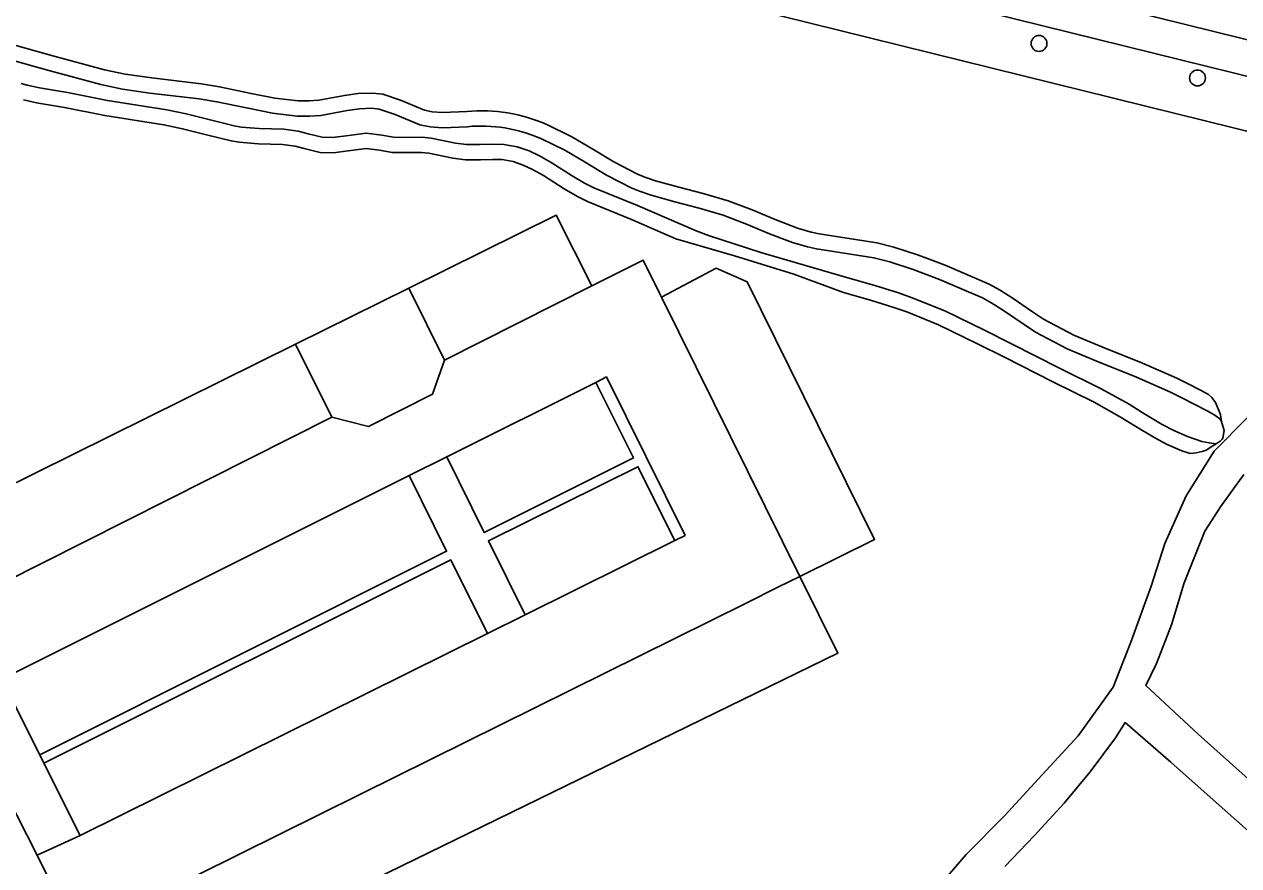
# Model space of a CAD drawing. Extents: x 162074 to 163034, y 381824 to 382557.
# Drawn here: x 162776.8 to 162851.4, y 382454.2 to 382505.9 of the extents above; entities that cross this region are included whole.
import ezdxf

# ---------------------------------------------------------------- set-up
doc = ezdxf.new("R2010")
doc.units = 0
for name, color, linetype in [('IMGEO_Boom', 7, 'Continuous'), ('IMGEO_Fietspad_gesloten', 7, 'Continuous'), ('IMGEO_Groenvoorziening', 7, 'Continuous'), ('IMGEO_Loofbos', 7, 'Continuous'), ('IMGEO_Parkeervlak_open', 7, 'Continuous'), ('IMGEO_Rijbaan_lokaal_open', 7, 'Continuous'), ('IMGEO_Voetpad_gesloten', 7, 'Continuous'), ('IMGEO_Voetpad_halfverhard', 7, 'Continuous'), ('IMGEO_Voetpad_open', 7, 'Continuous'), ('IMGEO_Waterloop', 7, 'Continuous')]:
    doc.layers.add(name, color=color, linetype=linetype)

msp = doc.modelspace()

# ---------------------------------------------------------------- linework, layer by layer
at = {"layer": 'IMGEO_Boom'}
for centre in [(162839.115, 382504.753), (162848.854, 382502.631)]:
    msp.add_circle(centre, 0.489, dxfattribs=at)
at = {"layer": 'IMGEO_Fietspad_gesloten'}
for points in [[(162966.904, 382476.419), (162871.996, 382500), (162862.039, 382502.474), (162788.84, 382520.573), (162745.813, 382531.212)], [(162746.612, 382528.775), (162788.343, 382518.459), (162861.413, 382500.397), (162863.008, 382500), (162966.208, 382474.319)]]:
    msp.add_lwpolyline(points, dxfattribs=at)
at = {"layer": 'IMGEO_Groenvoorziening'}
msp.add_lwpolyline([(162777.961, 382460.538), (162777.705, 382461.052)], dxfattribs=at)
at = {"layer": 'IMGEO_Loofbos'}
for points in [[(162803.952, 382500.573), (162802.466, 382500.51), (162801.828, 382500.554), (162801.34, 382500.655), (162799.874, 382501.262), (162798.782, 382501.629), (162798.147, 382501.707), (162797.271, 382501.677), (162796.442, 382501.55), (162794.866, 382501.265), (162794.259, 382501.218), (162793.587, 382501.225), (162792.162, 382501.391), (162790.698, 382501.684), (162788.762, 382502.092), (162787.621, 382502.273), (162784.584, 382502.632), (162782.946, 382502.871), (162781.684, 382503.132), (162778.515, 382503.991), (162775.81, 382504.755)], [(162776.717, 382501.286), (162777.503, 382501.113), (162779.231, 382500.81), (162781.705, 382500.318), (162785.341, 382499.753), (162786.484, 382499.512), (162787.947, 382499.145), (162789.468, 382498.773), (162789.969, 382498.687), (162791.14, 382498.59), (162792.628, 382498.552), (162793.393, 382498.447), (162793.962, 382498.289), (162794.94, 382498.054), (162795.743, 382498.035), (162796.658, 382498.16), (162797.77, 382498.307), (162798.576, 382498.194), (162799.365, 382498.061), (162800.237, 382498.047), (162801.156, 382498.059), (162801.611, 382498.009), (162803.1, 382497.702), (162803.868, 382497.599), (162804.796, 382497.599), (162805.55, 382497.633), (162806.13, 382497.619), (162806.804, 382497.493), (162807.417, 382497.279), (162807.985, 382497.011), (162808.653, 382496.63), (162809.937, 382495.816), (162810.745, 382495.344), (162811.368, 382495.034), (162814.074, 382493.942), (162816.803, 382492.753), (162820.397, 382491.705), (162824.053, 382490.571), (162827.097, 382489.444), (162828.755, 382488.975), (162830.188, 382488.536), (162830.996, 382488.257), (162832.94, 382487.46), (162835.344, 382486.306), (162836.996, 382485.47), (162839.959, 382483.971), (162842.495, 382482.705), (162844.171, 382481.777), (162844.958, 382481.284), (162846.226, 382480.516), (162846.992, 382480.12), (162847.9, 382479.723), (162848.394, 382479.555), (162848.777, 382479.603), (162849.147, 382479.682), (162849.384, 382479.768), (162849.805, 382480.028), (162849.992, 382480.152)], [(162850.322, 382481.529), (162850.264, 382481.937), (162850.189, 382482.167), (162849.962, 382482.686), (162849.734, 382483.008), (162849.535, 382483.188), (162849.08, 382483.423), (162848.281, 382483.835), (162847.585, 382484.184), (162845.473, 382485.115), (162842.968, 382486.112), (162841.249, 382486.836), (162839.385, 382487.818), (162838.72, 382488.255), (162837.456, 382489.129), (162836.691, 382489.612), (162836.042, 382489.967), (162833.343, 382491.124), (162831.703, 382491.751), (162830.2, 382492.245), (162829.153, 382492.506), (162825.607, 382493.053), (162825.118, 382493.16), (162824.269, 382493.407), (162822.898, 382493.929), (162821.488, 382494.524), (162820.008, 382495.092), (162818.48, 382495.541), (162816.985, 382495.919), (162815.555, 382496.318), (162814.89, 382496.547), (162814.438, 382496.729), (162812.987, 382497.478), (162811.701, 382498.256), (162810.409, 382499.017), (162808.87, 382499.768)]]:
    msp.add_lwpolyline(points, dxfattribs=at)
msp.add_arc((162804.882, 382490.829), 9.788, 65.95604, 95.45198, dxfattribs=at)
at = {"layer": 'IMGEO_Parkeervlak_open'}
for points in [[(162811.635, 382489.862), (162809.442, 382494.208), (162800.386, 382489.728)], [(162824.416, 382472.01), (162829.008, 382474.286), (162821.185, 382490.11), (162819.267, 382490.944), (162815.913, 382489.161)], [(162793.428, 382486.286), (162770.578, 382474.981), (162772.886, 382470.316)], [(162802.717, 382479.357), (162805.023, 382474.706), (162814.193, 382479.289), (162811.872, 382483.932)], [(162816.73, 382474.213), (162814.464, 382478.746), (162805.278, 382474.192), (162807.529, 382469.651)], [(162777.705, 382461.052), (162802.712, 382473.55), (162800.406, 382478.201)], [(162805.214, 382468.503), (162802.967, 382473.036), (162777.961, 382460.538)], [(162782.466, 382451.212), (162784.885, 382446.865), (162826.752, 382467.299), (162824.416, 382472.01)], [(162775.384, 382465.695), (162777.705, 382461.052)], [(162777.961, 382460.538), (162780.183, 382456.093)]]:
    msp.add_lwpolyline(points, dxfattribs=at)
at = {"layer": 'IMGEO_Rijbaan_lokaal_open'}
for points in [[(162815.913, 382489.161), (162815.785, 382489.419), (162814.779, 382491.448), (162811.635, 382489.862)], [(162811.635, 382489.862), (162802.58, 382485.294)], [(162815.913, 382489.161), (162824.416, 382472.01)], [(162802.58, 382485.294), (162801.848, 382483.201), (162797.904, 382481.221), (162795.649, 382481.798)], [(162802.717, 382479.357), (162811.872, 382483.932)], [(162811.872, 382483.932), (162812.536, 382484.264), (162817.364, 382474.527), (162816.73, 382474.213)], [(162795.649, 382481.798), (162772.886, 382470.316)], [(162800.406, 382478.201), (162802.717, 382479.357)], [(162775.384, 382465.695), (162800.406, 382478.201)], [(162816.73, 382474.213), (162807.529, 382469.651)], [(162782.466, 382451.212), (162797.427, 382458.629), (162821.108, 382470.37), (162823.07, 382471.342), (162824.416, 382472.01)], [(162807.529, 382469.651), (162805.214, 382468.503)], [(162805.214, 382468.503), (162780.183, 382456.093)], [(162771.269, 382467.162), (162777.545, 382454.888)], [(162780.183, 382456.093), (162777.545, 382454.888)], [(162777.545, 382454.888), (162779.485, 382450.975)]]:
    msp.add_lwpolyline(points, dxfattribs=at)
at = {"layer": 'IMGEO_Voetpad_gesloten'}
for points in [[(162832.739, 382452.702), (162834.637, 382454.913), (162836.987, 382457.294), (162839.307, 382459.814), (162841.524, 382462.221), (162843.663, 382465.208), (162844.757, 382467.964), (162846, 382471.41), (162846.847, 382474.027), (162848.157, 382476.959), (162849.882, 382479.711), (162851.957, 382481.796)], [(162852.165, 382459.396), (162848.899, 382462.326), (162845.669, 382465.305), (162846.343, 382466.649), (162847.247, 382469.035), (162848.036, 382471.618), (162849.31, 382474.793), (162850.266, 382476.29), (162851.703, 382478.266)], [(162837.009, 382454.194), (162838.821, 382456.066), (162840.657, 382458.082), (162842.258, 382459.992), (162843.817, 382462.093), (162844.406, 382463.026), (162847.217, 382460.602), (162850.738, 382457.455), (162852.689, 382455.735)]]:
    msp.add_lwpolyline(points, dxfattribs=at)
at = {"layer": 'IMGEO_Voetpad_halfverhard'}
for points in [[(162800.386, 382489.728), (162793.428, 382486.286)], [(162802.58, 382485.294), (162800.386, 382489.728)], [(162793.428, 382486.286), (162795.649, 382481.798)]]:
    msp.add_lwpolyline(points, dxfattribs=at)
at = {"layer": 'IMGEO_Voetpad_open'}
msp.add_lwpolyline([(162967.148, 382470.661), (162955.757, 382473.615), (162946.397, 382475.971), (162921.868, 382482.053), (162874.769, 382493.705), (162849.335, 382500), (162787.595, 382515.271), (162760.74, 382521.914)], dxfattribs=at)
at = {"layer": 'IMGEO_Waterloop'}
for points in [[(162775.569, 382503.85), (162778.265, 382503.089), (162781.466, 382502.221), (162782.783, 382501.949), (162784.461, 382501.704), (162787.492, 382501.346), (162788.592, 382501.171), (162790.51, 382500.767), (162792.016, 382500.466), (162793.528, 382500.29), (162794.29, 382500.282), (162794.985, 382500.335), (162796.596, 382500.627), (162797.357, 382500.744), (162798.106, 382500.769), (162798.574, 382500.712), (162799.545, 382500.385), (162801.064, 382499.757), (162801.7, 382499.625), (162802.454, 382499.573), (162803.993, 382499.638)], [(162849.992, 382480.152), (162849.567, 382480.21), (162849.129, 382480.294), (162848.238, 382480.597), (162847.395, 382480.966), (162846.684, 382481.333), (162845.449, 382482.081), (162844.646, 382482.583), (162842.931, 382483.534), (162840.379, 382484.807), (162837.418, 382486.305), (162835.758, 382487.146), (162833.321, 382488.316), (162831.327, 382489.133), (162830.478, 382489.426), (162829.02, 382489.873), (162827.357, 382490.343), (162822.013, 382491.911), (162818.793, 382492.947), (162818.045, 382493.233), (162814.436, 382494.805), (162811.753, 382495.888), (162811.191, 382496.168), (162810.424, 382496.616), (162809.135, 382497.432), (162808.417, 382497.842), (162807.772, 382498.146), (162807.046, 382498.4), (162806.228, 382498.553), (162805.54, 382498.57), (162804.775, 382498.535), (162803.931, 382498.535), (162803.257, 382498.625), (162801.757, 382498.934), (162801.202, 382498.996), (162800.238, 382498.983), (162799.451, 382498.996), (162798.719, 382499.119), (162797.773, 382499.251), (162796.533, 382499.087), (162795.69, 382498.972), (162795.062, 382498.987), (162794.197, 382499.195), (162793.583, 382499.366), (162792.704, 382499.487), (162791.19, 382499.525), (162790.087, 382499.616), (162789.658, 382499.69), (162788.172, 382500.054), (162786.694, 382500.425), (162785.509, 382500.673), (162781.868, 382501.24), (162779.404, 382501.73), (162777.684, 382502.031), (162776.941, 382502.195), (162776.572, 382502.296)], [(162808.497, 382498.909), (162809.966, 382498.192), (162811.222, 382497.453), (162812.529, 382496.661), (162814.047, 382495.878), (162814.562, 382495.67), (162815.277, 382495.424), (162816.744, 382495.014), (162818.233, 382494.638), (162819.707, 382494.205), (162821.138, 382493.656), (162822.549, 382493.06), (162823.971, 382492.519), (162824.887, 382492.253), (162825.435, 382492.133), (162828.968, 382491.587), (162829.941, 382491.345), (162831.39, 382490.869), (162832.991, 382490.256), (162835.633, 382489.125), (162836.217, 382488.805), (162836.94, 382488.348), (162838.196, 382487.479), (162838.908, 382487.011), (162840.849, 382485.989), (162842.614, 382485.246), (162845.111, 382484.252), (162847.187, 382483.336), (162847.857, 382483.001), (162849.442, 382482.183), (162849.92, 382481.923), (162850.219, 382481.683), (162850.322, 382481.529)], [(162849.992, 382480.152), (162850.255, 382480.327), (162850.366, 382480.436), (162850.411, 382480.508), (162850.502, 382480.965), (162850.439, 382481.176), (162850.378, 382481.384), (162850.322, 382481.529)]]:
    msp.add_lwpolyline(points, dxfattribs=at)
msp.add_arc((162804.849, 382490.647), 9.032, 66.17532, 95.4368, dxfattribs=at)

doc.saveas('drawing.dxf')
